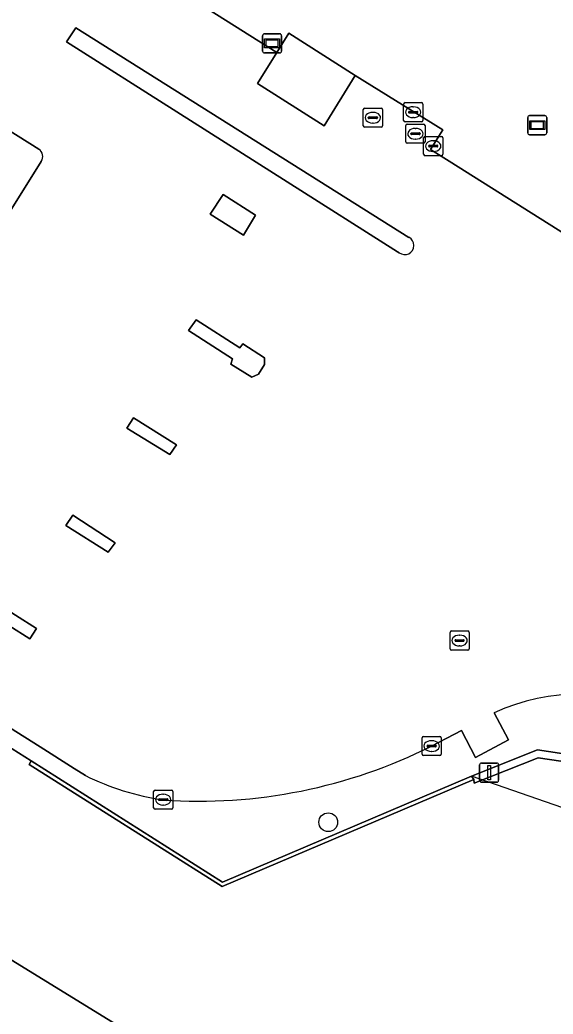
# Model space of a CAD drawing. Extents: x 162156 to 163172, y 378995 to 380779.
# Drawn here: x 162630.9 to 162658.7, y 380685.6 to 380737.5 of the extents above; entities that cross this region are included whole.
import ezdxf

# ---------------------------------------------------------------- set-up
doc = ezdxf.new("R2010")
doc.units = 0
for name, color, linetype in [('IMGEO_Berm_groen', 7, 'Continuous'), ('IMGEO_Boom', 7, 'Continuous'), ('IMGEO_Erf', 7, 'Continuous'), ('IMGEO_Gemengd_bos', 7, 'Continuous'), ('IMGEO_Groenvoorziening', 7, 'Continuous'), ('IMGEO_Haag', 7, 'Continuous'), ('IMGEO_Kolk', 7, 'Continuous'), ('IMGEO_Lichtmast', 7, 'Continuous'), ('IMGEO_Muur', 7, 'Continuous'), ('IMGEO_Parkeervlak_open', 7, 'Continuous'), ('IMGEO_Reclamebord', 7, 'Continuous'), ('IMGEO_Rijbaan_lokaal_open', 7, 'Continuous'), ('IMGEO_Rioolput', 7, 'Continuous'), ('IMGEO_Terreindeel_gesloten', 7, 'Continuous'), ('IMGEO_Verkeerseiland_gesloten', 7, 'Continuous'), ('IMGEO_Verkeerseiland_open', 7, 'Continuous'), ('IMGEO_Verklikker', 7, 'Continuous'), ('IMGEO_Voetpad_open', 7, 'Continuous')]:
    doc.layers.add(name, color=color, linetype=linetype)

msp = doc.modelspace()

# ---------------------------------------------------------------- linework, layer by layer
at = {"layer": 'IMGEO_Berm_groen'}
msp.add_lwpolyline([(162631.975, 380743.494), (162633.007, 380742.918), (162644.321, 380735.772), (162644.937, 380736.786), (162648.398, 380734.578), (162652.967, 380731.747), (162652.322, 380730.726), (162653.292, 380730.113), (162659.778, 380726.018), (162659.873, 380726.023), (162664.712, 380727.478), (162668.323, 380715.428), (162663.508, 380713.959), (162663.721, 380713.324)], dxfattribs=at)
msp.add_arc((162675.754, 380802.646), 66.645, 238.89084, 259.30547, dxfattribs=at)
at = {"layer": 'IMGEO_Boom'}
msp.add_circle((162646.997, 380695.645), 0.489, dxfattribs=at)
at = {"layer": 'IMGEO_Erf'}
msp.add_lwpolyline([(162651.018, 380675.815), (162622.41, 380693.42), (162598.391, 380708.095), (162600.057, 380710.71), (162580.923, 380721.172)], dxfattribs=at)
at = {"layer": 'IMGEO_Gemengd_bos'}
msp.add_lwpolyline([(162661.599, 380698.464), (162657.948, 380699.001), (162654.603, 380697.68), (162654.586, 380697.875), (162641.473, 380692.293), (162631.399, 380698.664), (162631.511, 380698.842), (162628.196, 380700.938), (162616.228, 380708.496), (162616.035, 380708.189), (162599.944, 380718.331), (162600.057, 380710.71), (162623.828, 380695.769), (162622.41, 380693.42), (162651.018, 380675.815)], dxfattribs=at)
at = {"layer": 'IMGEO_Groenvoorziening'}
for points in [[(162634.335, 380698.085), (162633.747, 380698.455), (162631.97, 380699.575), (162627.962, 380702.1), (162627.636, 380701.585), (162627.474, 380701.687), (162626.041, 380702.586), (162618.561, 380707.284), (162616.426, 380708.812), (162615.77, 380709.281), (162609.529, 380713.248), (162608.539, 380713.863), (162603.604, 380716.929), (162599.351, 380719.667)], [(162600.7, 380718.224), (162601.737, 380717.567), (162602.901, 380716.913), (162616.228, 380708.496), (162628.196, 380700.938), (162631.511, 380698.842), (162641.492, 380692.529), (162654.456, 380698.052), (162657.901, 380699.412), (162661.577, 380698.871)], [(162655.65, 380701.355), (162656.392, 380699.938), (162654.678, 380699.013), (162653.935, 380700.43), (162652.387, 380699.619)], [(162661.577, 380698.871), (162657.901, 380699.412), (162654.456, 380698.052), (162654.586, 380697.875), (162654.603, 380697.68), (162657.948, 380699.001), (162661.599, 380698.464)]]:
    msp.add_lwpolyline(points, dxfattribs=at)
for centre, radius, start, end in [((162660.182, 380691.355), 10.979, 65.4812, 114.3801), ((162640.259, 380723.764), 27.02, 266.0353, 296.6696), ((162640.308, 380709.988), 13.317, 243.3506, 261.7227)]:
    msp.add_arc(centre, radius, start, end, dxfattribs=at)
at = {"layer": 'IMGEO_Haag'}
msp.add_lwpolyline([(162661.577, 380698.871), (162657.901, 380699.412), (162654.456, 380698.052), (162654.586, 380697.875), (162654.603, 380697.68), (162657.948, 380699.001), (162661.599, 380698.464)], dxfattribs=at)
at = {"layer": 'IMGEO_Kolk'}
for p, q in [((162650.999, 380733.164), (162651.851, 380733.164)), ((162650.924, 380732.238), (162650.924, 380733.09)), ((162651.183, 380732.658), (162651.183, 380732.67)), ((162651.621, 380732.621), (162651.223, 380732.621)), ((162651.226, 380732.707), (162651.624, 380732.707)), ((162651.412, 380732.944), (162651.437, 380732.944)), ((162651.667, 380732.67), (162651.667, 380732.658)), ((162651.925, 380733.09), (162651.925, 380732.238)), ((162651.851, 380732.164), (162650.999, 380732.164)), ((162651.435, 380732.384), (162651.41, 380732.384)), ((162651.887, 380699.192), (162651.887, 380700.044)), ((162651.962, 380700.118), (162652.814, 380700.118)), ((162652.888, 380700.044), (162652.888, 380699.192)), ((162652.146, 380699.612), (162652.146, 380699.624)), ((162652.584, 380699.575), (162652.186, 380699.575)), ((162652.189, 380699.661), (162652.587, 380699.661)), ((162652.375, 380699.898), (162652.4, 380699.898)), ((162652.63, 380699.624), (162652.63, 380699.612)), ((162652.814, 380699.118), (162651.962, 380699.118)), ((162652.398, 380699.338), (162652.373, 380699.338)), ((162637.891, 380696.397), (162637.891, 380697.249)), ((162637.966, 380697.323), (162638.818, 380697.323)), ((162638.193, 380696.866), (162638.591, 380696.866)), ((162638.379, 380697.103), (162638.404, 380697.103)), ((162638.892, 380697.249), (162638.892, 380696.397)), ((162638.15, 380696.817), (162638.15, 380696.829)), ((162638.588, 380696.78), (162638.19, 380696.78)), ((162638.402, 380696.543), (162638.377, 380696.543)), ((162638.634, 380696.829), (162638.634, 380696.817)), ((162638.818, 380696.323), (162637.966, 380696.323))]:
    msp.add_line(p, q, dxfattribs=at)
for points in [[(162650.999, 380733.164), (162651.851, 380733.164)], [(162650.924, 380732.238), (162650.924, 380733.09)], [(162651.925, 380733.09), (162651.925, 380732.238)], [(162651.851, 380732.164), (162650.999, 380732.164)], [(162651.887, 380699.192), (162651.887, 380700.044)], [(162651.962, 380700.118), (162652.814, 380700.118)], [(162652.888, 380700.044), (162652.888, 380699.192)], [(162652.814, 380699.118), (162651.962, 380699.118)], [(162637.891, 380696.397), (162637.891, 380697.249)], [(162637.966, 380697.323), (162638.818, 380697.323)], [(162638.892, 380697.249), (162638.892, 380696.397)], [(162638.818, 380696.323), (162637.966, 380696.323)]]:
    msp.add_lwpolyline(points, dxfattribs=at)
for centre, radius, start, end in [((162651.001, 380733.088), 0.0765, 91.552, 178.448), ((162651.001, 380733.088), 0.0765, 91.552, 178.448), ((162651.849, 380733.088), 0.0765, 1.552, 88.448), ((162651.849, 380733.088), 0.0765, 1.552, 88.448), ((162651.223, 380732.667), 0.0403, 85.8775, 175.7526), ((162651.22, 380732.657), 0.0366, 178.938, 274.7102), ((162651.624, 380732.664), 0.043, 264.8664, 352.4533), ((162651.628, 380732.669), 0.0386, 1.7309, 96.639), ((162651.001, 380732.24), 0.0765, 181.552, 268.448), ((162651.001, 380732.24), 0.0765, 181.552, 268.448), ((162651.849, 380732.24), 0.0765, 271.552, 358.448), ((162651.849, 380732.24), 0.0765, 271.552, 358.448), ((162651.964, 380700.042), 0.0765, 91.552, 178.448), ((162651.964, 380700.042), 0.0765, 91.552, 178.448), ((162652.812, 380700.042), 0.0765, 1.552, 88.448), ((162652.812, 380700.042), 0.0765, 1.552, 88.448), ((162652.186, 380699.621), 0.0403, 85.8775, 175.7526), ((162652.183, 380699.611), 0.0366, 178.938, 274.7102), ((162652.587, 380699.618), 0.043, 264.8664, 352.4533), ((162652.591, 380699.623), 0.0386, 1.7309, 96.639), ((162651.964, 380699.194), 0.0765, 181.552, 268.448), ((162651.964, 380699.194), 0.0765, 181.552, 268.448), ((162652.812, 380699.194), 0.0765, 271.552, 358.448), ((162652.812, 380699.194), 0.0765, 271.552, 358.448), ((162637.968, 380697.247), 0.0765, 91.552, 178.448), ((162637.968, 380697.247), 0.0765, 91.552, 178.448), ((162638.19, 380696.826), 0.0403, 85.8775, 175.7526), ((162638.595, 380696.828), 0.0386, 1.7309, 96.639), ((162638.816, 380697.247), 0.0765, 1.552, 88.448), ((162638.816, 380697.247), 0.0765, 1.552, 88.448), ((162637.968, 380696.399), 0.0765, 181.552, 268.448), ((162637.968, 380696.399), 0.0765, 181.552, 268.448), ((162638.187, 380696.816), 0.0366, 178.938, 274.7102), ((162638.591, 380696.823), 0.043, 264.8664, 352.4533), ((162638.816, 380696.399), 0.0765, 271.552, 358.448), ((162638.816, 380696.399), 0.0765, 271.552, 358.448)]:
    msp.add_arc(centre, radius, start, end, dxfattribs=at)
for centre, major_axis, ratio, start_param, end_param in [((162651.411, 380732.664), (-0.387, 0.002), 0.722429, 4.712389, 7.853982), ((162651.436, 380732.664), (-0.39, 0.002), 0.717154, 1.570796, 4.712389), ((162652.374, 380699.618), (-0.387, 0.002), 0.722429, 4.712389, 7.853982), ((162652.399, 380699.618), (-0.39, 0.002), 0.717154, 1.570796, 4.712389), ((162638.378, 380696.823), (-0.387, 0.002), 0.722429, 4.712389, 7.853982), ((162638.403, 380696.823), (-0.39, 0.002), 0.717154, 1.570796, 4.712389)]:
    msp.add_ellipse(centre, major_axis=major_axis, ratio=ratio, start_param=start_param, end_param=end_param, dxfattribs=at)
at = {"layer": 'IMGEO_Lichtmast'}
for p, q in [((162654.888, 380697.833), (162654.888, 380698.633)), ((162654.888, 380698.633), (162654.888, 380697.833)), ((162654.988, 380698.733), (162655.778, 380698.733)), ((162655.778, 380698.733), (162654.988, 380698.733)), ((162655.878, 380698.633), (162655.878, 380697.833)), ((162655.878, 380697.833), (162655.878, 380698.633)), ((162655.778, 380697.733), (162654.988, 380697.733)), ((162654.988, 380697.733), (162655.778, 380697.733))]:
    msp.add_line(p, q, dxfattribs=at)
msp.add_lwpolyline([(162655.308, 380698.608), (162655.458, 380698.608), (162655.458, 380697.858), (162655.308, 380697.858), (162655.308, 380698.608)], dxfattribs=at)
for centre, start, end in [((162654.988, 380698.633), 90, 180), ((162654.988, 380698.633), 90, 180), ((162655.778, 380698.633), 0, 90), ((162655.778, 380698.633), 360, 90), ((162654.988, 380697.833), 180, 270), ((162654.988, 380697.833), 180, 270), ((162655.778, 380697.833), 270, 0), ((162655.778, 380697.833), 270, 0)]:
    msp.add_arc(centre, 0.1, start, end, dxfattribs=at)
at = {"layer": 'IMGEO_Muur'}
msp.add_lwpolyline([(162631.399, 380698.664), (162641.473, 380692.293), (162654.586, 380697.875), (162654.456, 380698.052), (162641.492, 380692.529), (162631.511, 380698.842)], close=True, dxfattribs=at)
msp.add_lwpolyline([(162662.629, 380695.207), (162654.456, 380698.052)], dxfattribs=at)
at = {"layer": 'IMGEO_Parkeervlak_open'}
for points in [[(162631.91, 380730.742), (162621.362, 380737.356)], [(162629.046, 380725.339), (162632.031, 380730.092)]]:
    msp.add_lwpolyline(points, dxfattribs=at)
msp.add_arc((162631.651, 380730.358), 0.464, 325.0532, 56.0371, dxfattribs=at)
at = {"layer": 'IMGEO_Reclamebord'}
for p, q in [((162657.397, 380731.585), (162657.397, 380732.385)), ((162657.397, 380732.385), (162657.397, 380731.585)), ((162657.497, 380732.485), (162658.287, 380732.485)), ((162658.287, 380732.485), (162657.497, 380732.485)), ((162658.387, 380732.385), (162658.387, 380731.585)), ((162658.387, 380731.585), (162658.387, 380732.385)), ((162658.287, 380731.485), (162657.497, 380731.485)), ((162657.497, 380731.485), (162658.287, 380731.485))]:
    msp.add_line(p, q, dxfattribs=at)
for points in [[(162657.498, 380732.217), (162658.286, 380732.217), (162658.286, 380731.753), (162657.498, 380731.753), (162657.498, 380732.217)], [(162657.563, 380732.152), (162657.563, 380731.818), (162658.221, 380731.818), (162658.221, 380732.152), (162657.563, 380732.152)]]:
    msp.add_lwpolyline(points, dxfattribs=at)
for centre, start, end in [((162657.497, 380732.385), 90, 180), ((162657.497, 380732.385), 90, 180), ((162658.287, 380732.385), 0, 90), ((162658.287, 380732.385), 360, 90), ((162657.497, 380731.585), 180, 270), ((162657.497, 380731.585), 180, 270), ((162658.287, 380731.585), 270, 0), ((162658.287, 380731.585), 270, 0)]:
    msp.add_arc(centre, 0.1, start, end, dxfattribs=at)
at = {"layer": 'IMGEO_Rijbaan_lokaal_open'}
for points in [[(162659.873, 380726.023), (162659.778, 380726.018), (162653.292, 380730.113), (162652.322, 380730.726), (162652.967, 380731.747), (162648.398, 380734.578), (162646.783, 380731.944), (162643.314, 380734.157), (162644.321, 380735.772), (162633.007, 380742.918), (162631.975, 380743.494)], [(162621.362, 380737.356), (162631.91, 380730.742)], [(162633.346, 380736.323), (162633.845, 380737.058), (162651.201, 380726.139)], [(162650.699, 380725.336), (162650.613, 380725.391), (162633.346, 380736.323)], [(162632.031, 380730.092), (162629.046, 380725.339)], [(162599.351, 380719.667), (162603.604, 380716.929), (162608.539, 380713.863), (162609.529, 380713.248), (162615.77, 380709.281), (162616.426, 380708.812), (162618.561, 380707.284), (162626.041, 380702.586), (162626.396, 380703.105), (162627.751, 380702.216), (162627.474, 380701.687), (162627.636, 380701.585), (162627.962, 380702.1), (162631.97, 380699.575), (162633.747, 380698.455), (162634.335, 380698.085)], [(162652.387, 380699.619), (162653.935, 380700.43), (162654.678, 380699.013), (162656.392, 380699.938), (162655.65, 380701.355)]]:
    msp.add_lwpolyline(points, dxfattribs=at)
for points in [[(162640.841, 380727.346), (162641.516, 380728.368), (162643.205, 380727.287), (162642.577, 380726.258)], [(162641.913, 380719.535), (162642.001, 380719.805), (162639.715, 380721.282), (162640.103, 380721.832), (162642.394, 380720.385), (162642.544, 380720.588), (162643.679, 380719.857), (162643.676, 380719.513), (162643.354, 380719.005), (162643.013, 380718.855)], [(162639.078, 380715.314), (162638.745, 380714.815), (162636.497, 380716.198), (162636.85, 380716.735)], [(162635.889, 380710.213), (162635.523, 380709.719), (162633.321, 380711.115), (162633.673, 380711.662)], [(162631.783, 380705.745), (162631.439, 380705.212), (162629.234, 380706.591), (162629.585, 380707.137)]]:
    msp.add_lwpolyline(points, close=True, dxfattribs=at)
for centre, radius, start, end in [((162631.651, 380730.358), 0.464, 325.0532, 56.0371), ((162650.99, 380725.713), 0.476, 232.3293, 63.6471), ((162660.182, 380691.355), 10.979, 65.4812, 114.3801), ((162640.259, 380723.764), 27.02, 266.0353, 296.6696), ((162640.308, 380709.988), 13.317, 243.3506, 261.7227)]:
    msp.add_arc(centre, radius, start, end, dxfattribs=at)
at = {"layer": 'IMGEO_Rioolput'}
for p, q in [((162648.823, 380731.95), (162648.823, 380732.802)), ((162648.898, 380732.876), (162649.75, 380732.876)), ((162649.311, 380732.656), (162649.336, 380732.656)), ((162649.824, 380732.802), (162649.824, 380731.95)), ((162649.082, 380732.37), (162649.082, 380732.382)), ((162649.52, 380732.333), (162649.122, 380732.333)), ((162649.125, 380732.419), (162649.523, 380732.419)), ((162649.334, 380732.096), (162649.309, 380732.096)), ((162649.566, 380732.382), (162649.566, 380732.37)), ((162649.75, 380731.876), (162648.898, 380731.876)), ((162651.041, 380731.115), (162651.041, 380731.967)), ((162651.116, 380732.041), (162651.968, 380732.041)), ((162651.343, 380731.584), (162651.741, 380731.584)), ((162651.529, 380731.821), (162651.554, 380731.821)), ((162652.042, 380731.967), (162652.042, 380731.115)), ((162651.3, 380731.535), (162651.3, 380731.547)), ((162651.738, 380731.498), (162651.34, 380731.498)), ((162651.552, 380731.261), (162651.527, 380731.261)), ((162651.784, 380731.547), (162651.784, 380731.535)), ((162651.97, 380730.468), (162651.97, 380731.32)), ((162652.045, 380731.394), (162652.897, 380731.394)), ((162652.458, 380731.174), (162652.483, 380731.174)), ((162652.971, 380731.32), (162652.971, 380730.468)), ((162651.968, 380731.041), (162651.116, 380731.041)), ((162652.229, 380730.888), (162652.229, 380730.9)), ((162652.667, 380730.851), (162652.269, 380730.851)), ((162652.272, 380730.937), (162652.67, 380730.937)), ((162652.481, 380730.614), (162652.456, 380730.614)), ((162652.713, 380730.9), (162652.713, 380730.888)), ((162652.897, 380730.394), (162652.045, 380730.394)), ((162653.344, 380704.693), (162653.344, 380705.545)), ((162653.419, 380705.619), (162654.271, 380705.619)), ((162653.646, 380705.162), (162654.044, 380705.162)), ((162653.832, 380705.399), (162653.857, 380705.399)), ((162654.345, 380705.545), (162654.345, 380704.693)), ((162654.271, 380704.619), (162653.419, 380704.619)), ((162653.603, 380705.113), (162653.603, 380705.125)), ((162654.041, 380705.076), (162653.643, 380705.076)), ((162653.855, 380704.839), (162653.83, 380704.839)), ((162654.087, 380705.125), (162654.087, 380705.113))]:
    msp.add_line(p, q, dxfattribs=at)
for points in [[(162648.823, 380731.95), (162648.823, 380732.802)], [(162648.898, 380732.876), (162649.75, 380732.876)], [(162649.824, 380732.802), (162649.824, 380731.95)], [(162649.75, 380731.876), (162648.898, 380731.876)], [(162651.041, 380731.115), (162651.041, 380731.967)], [(162651.116, 380732.041), (162651.968, 380732.041)], [(162652.042, 380731.967), (162652.042, 380731.115)], [(162651.97, 380730.468), (162651.97, 380731.32)], [(162652.045, 380731.394), (162652.897, 380731.394)], [(162652.971, 380731.32), (162652.971, 380730.468)], [(162651.968, 380731.041), (162651.116, 380731.041)], [(162652.897, 380730.394), (162652.045, 380730.394)], [(162653.344, 380704.693), (162653.344, 380705.545)], [(162653.419, 380705.619), (162654.271, 380705.619)], [(162654.345, 380705.545), (162654.345, 380704.693)], [(162654.271, 380704.619), (162653.419, 380704.619)]]:
    msp.add_lwpolyline(points, dxfattribs=at)
for centre, radius, start, end in [((162648.9, 380732.8), 0.0765, 91.552, 178.448), ((162648.9, 380732.8), 0.0765, 91.552, 178.448), ((162649.748, 380732.8), 0.0765, 1.552, 88.448), ((162649.748, 380732.8), 0.0765, 1.552, 88.448), ((162649.122, 380732.379), 0.0403, 85.8775, 175.7526), ((162649.119, 380732.369), 0.0366, 178.938, 274.7102), ((162649.523, 380732.376), 0.043, 264.8664, 352.4533), ((162649.527, 380732.381), 0.0386, 1.7309, 96.639), ((162648.9, 380731.952), 0.0765, 181.552, 268.448), ((162648.9, 380731.952), 0.0765, 181.552, 268.448), ((162649.748, 380731.952), 0.0765, 271.552, 358.448), ((162649.748, 380731.952), 0.0765, 271.552, 358.448), ((162651.118, 380731.965), 0.0765, 91.552, 178.448), ((162651.118, 380731.965), 0.0765, 91.552, 178.448), ((162651.34, 380731.544), 0.0403, 85.8775, 175.7526), ((162651.745, 380731.546), 0.0386, 1.7309, 96.639), ((162651.966, 380731.965), 0.0765, 1.552, 88.448), ((162651.966, 380731.965), 0.0765, 1.552, 88.448), ((162651.118, 380731.117), 0.0765, 181.552, 268.448), ((162651.118, 380731.117), 0.0765, 181.552, 268.448), ((162651.337, 380731.534), 0.0366, 178.938, 274.7102), ((162651.741, 380731.541), 0.043, 264.8664, 352.4533), ((162651.966, 380731.117), 0.0765, 271.552, 358.448), ((162651.966, 380731.117), 0.0765, 271.552, 358.448), ((162652.047, 380731.318), 0.0765, 91.552, 178.448), ((162652.047, 380731.318), 0.0765, 91.552, 178.448), ((162652.895, 380731.318), 0.0765, 1.552, 88.448), ((162652.895, 380731.318), 0.0765, 1.552, 88.448), ((162652.269, 380730.897), 0.0403, 85.8775, 175.7526), ((162652.266, 380730.887), 0.0366, 178.938, 274.7102), ((162652.67, 380730.894), 0.043, 264.8664, 352.4533), ((162652.674, 380730.899), 0.0386, 1.7309, 96.639), ((162652.047, 380730.47), 0.0765, 181.552, 268.448), ((162652.047, 380730.47), 0.0765, 181.552, 268.448), ((162652.895, 380730.47), 0.0765, 271.552, 358.448), ((162652.895, 380730.47), 0.0765, 271.552, 358.448), ((162653.421, 380705.543), 0.0765, 91.552, 178.448), ((162653.421, 380705.543), 0.0765, 91.552, 178.448), ((162653.643, 380705.122), 0.0403, 85.8775, 175.7526), ((162654.048, 380705.124), 0.0386, 1.7309, 96.639), ((162654.269, 380705.543), 0.0765, 1.552, 88.448), ((162654.269, 380705.543), 0.0765, 1.552, 88.448), ((162653.421, 380704.695), 0.0765, 181.552, 268.448), ((162653.421, 380704.695), 0.0765, 181.552, 268.448), ((162653.64, 380705.112), 0.0366, 178.938, 274.7102), ((162654.044, 380705.119), 0.043, 264.8664, 352.4533), ((162654.269, 380704.695), 0.0765, 271.552, 358.448), ((162654.269, 380704.695), 0.0765, 271.552, 358.448)]:
    msp.add_arc(centre, radius, start, end, dxfattribs=at)
for centre, major_axis, ratio, start_param, end_param in [((162649.31, 380732.376), (-0.387, 0.002), 0.722429, 4.712389, 7.853982), ((162649.335, 380732.376), (-0.39, 0.002), 0.717154, 1.570796, 4.712389), ((162651.528, 380731.541), (-0.387, 0.002), 0.722429, 4.712389, 7.853982), ((162651.553, 380731.541), (-0.39, 0.002), 0.717154, 1.570796, 4.712389), ((162652.457, 380730.894), (-0.387, 0.002), 0.722429, 4.712389, 7.853982), ((162652.482, 380730.894), (-0.39, 0.002), 0.717154, 1.570796, 4.712389), ((162653.831, 380705.119), (-0.387, 0.002), 0.722429, 4.712389, 7.853982), ((162653.856, 380705.119), (-0.39, 0.002), 0.717154, 1.570796, 4.712389)]:
    msp.add_ellipse(centre, major_axis=major_axis, ratio=ratio, start_param=start_param, end_param=end_param, dxfattribs=at)
at = {"layer": 'IMGEO_Terreindeel_gesloten'}
msp.add_lwpolyline([(162644.937, 380736.786), (162644.321, 380735.772), (162643.314, 380734.157), (162646.783, 380731.944), (162648.398, 380734.578)], close=True, dxfattribs=at)
at = {"layer": 'IMGEO_Verkeerseiland_gesloten'}
for points in [[(162643.205, 380727.287), (162641.516, 380728.368), (162640.841, 380727.346), (162642.577, 380726.258)], [(162643.354, 380719.005), (162643.676, 380719.513), (162643.679, 380719.857), (162642.544, 380720.588), (162642.394, 380720.385), (162640.103, 380721.832), (162639.715, 380721.282), (162642.001, 380719.805), (162641.913, 380719.535), (162643.013, 380718.855)], [(162639.078, 380715.314), (162636.85, 380716.735), (162636.497, 380716.198), (162638.745, 380714.815)], [(162635.889, 380710.213), (162633.673, 380711.662), (162633.321, 380711.115), (162635.523, 380709.719)], [(162631.783, 380705.745), (162629.585, 380707.137), (162629.234, 380706.591), (162631.439, 380705.212)]]:
    msp.add_lwpolyline(points, close=True, dxfattribs=at)
at = {"layer": 'IMGEO_Verkeerseiland_open'}
msp.add_lwpolyline([(162651.201, 380726.139), (162633.845, 380737.058), (162633.346, 380736.323), (162650.613, 380725.391), (162650.699, 380725.336)], dxfattribs=at)
msp.add_arc((162650.99, 380725.713), 0.476, 232.3293, 63.6471, dxfattribs=at)
at = {"layer": 'IMGEO_Verklikker'}
for p, q in [((162643.57, 380735.85), (162643.57, 380736.65)), ((162643.57, 380736.65), (162643.57, 380735.85)), ((162643.67, 380736.75), (162644.46, 380736.75)), ((162644.46, 380736.75), (162643.67, 380736.75)), ((162644.56, 380736.65), (162644.56, 380735.85)), ((162644.56, 380735.85), (162644.56, 380736.65)), ((162644.46, 380735.75), (162643.67, 380735.75)), ((162643.67, 380735.75), (162644.46, 380735.75))]:
    msp.add_line(p, q, dxfattribs=at)
for points in [[(162643.671, 380736.482), (162644.459, 380736.482), (162644.459, 380736.018), (162643.671, 380736.018), (162643.671, 380736.482)], [(162643.736, 380736.417), (162643.736, 380736.083), (162644.394, 380736.083), (162644.394, 380736.417), (162643.736, 380736.417)]]:
    msp.add_lwpolyline(points, dxfattribs=at)
for centre, start, end in [((162643.67, 380736.65), 90, 180), ((162643.67, 380736.65), 90, 180), ((162644.46, 380736.65), 0, 90), ((162644.46, 380736.65), 360, 90), ((162643.67, 380735.85), 180, 270), ((162643.67, 380735.85), 180, 270), ((162644.46, 380735.85), 270, 0), ((162644.46, 380735.85), 270, 0)]:
    msp.add_arc(centre, 0.1, start, end, dxfattribs=at)
at = {"layer": 'IMGEO_Voetpad_open'}
msp.add_arc((162675.754, 380802.646), 66.645, 238.89084, 259.30547, dxfattribs=at)

doc.saveas('drawing.dxf')
